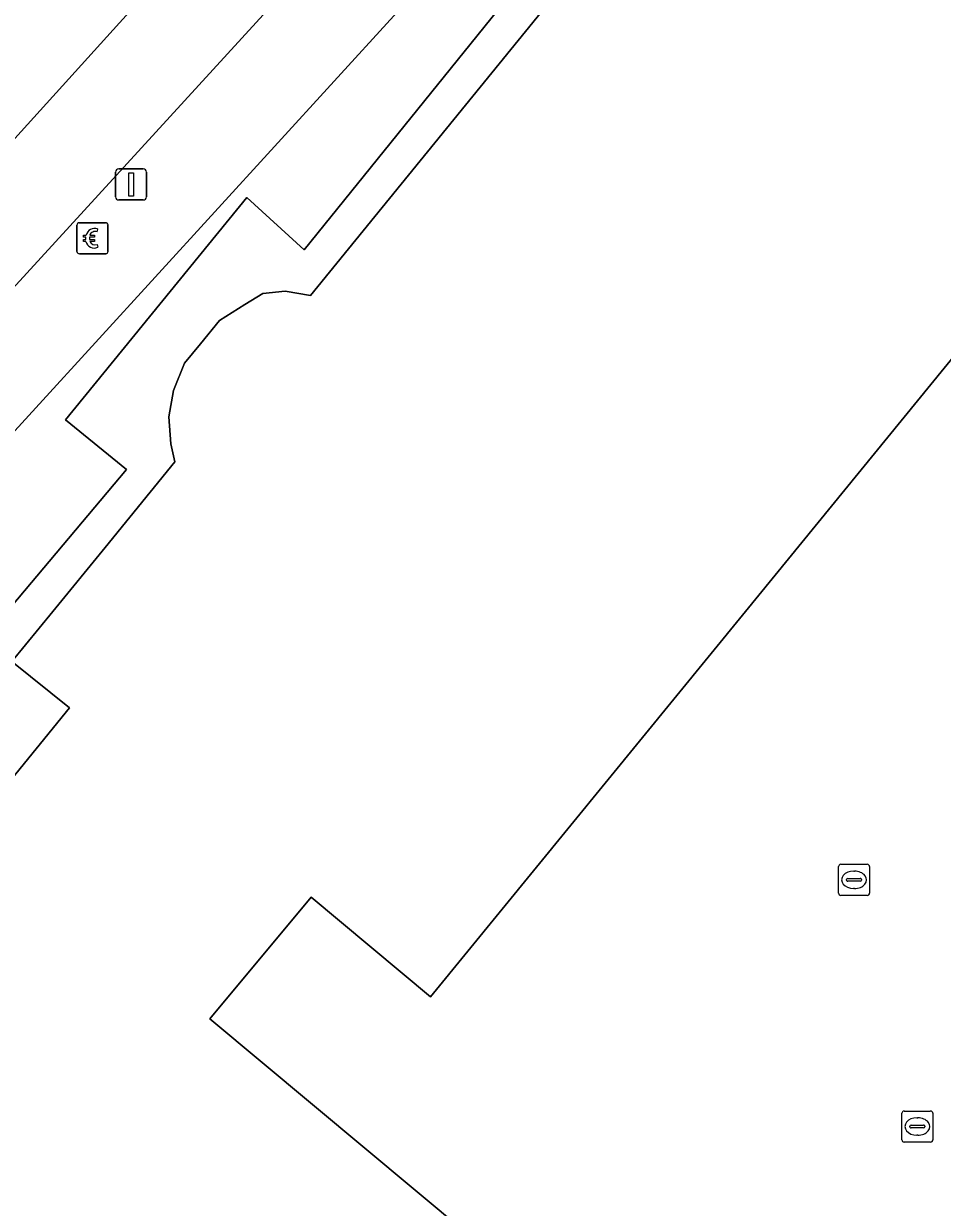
# Model space of a CAD drawing. Extents: x 161772 to 163126, y 383092 to 383917.
# Drawn here: x 161917.69 to 161947.28, y 383230.8 to 383268.94 of the extents above; entities that cross this region are included whole.
import ezdxf

# ---------------------------------------------------------------- set-up
doc = ezdxf.new("R2010")
doc.units = 0
for name, color, linetype in [('IMGEO_Betaalautomaat', 7, 'Continuous'), ('IMGEO_Erf', 7, 'Continuous'), ('IMGEO_Groenvoorziening', 7, 'Continuous'), ('IMGEO_Kolk', 7, 'Continuous'), ('IMGEO_Lichtmast', 7, 'Continuous'), ('IMGEO_Pand', 7, 'Continuous'), ('IMGEO_Parkeervlak_open', 7, 'Continuous'), ('IMGEO_Rijbaan_lokaal_gesloten', 7, 'Continuous'), ('IMGEO_Rioolput', 7, 'Continuous'), ('IMGEO_Voetpad_gesloten', 7, 'Continuous'), ('IMGEO_Voetpad_halfverhard', 7, 'Continuous'), ('IMGEO_Voetpad_open', 7, 'Continuous')]:
    doc.layers.add(name, color=color, linetype=linetype)

msp = doc.modelspace()

# ---------------------------------------------------------------- linework, layer by layer
at = {"layer": 'IMGEO_Betaalautomaat'}
for p, q in [((161919.405, 383261.6), (161919.405, 383262.441)), ((161919.405, 383262.441), (161919.405, 383261.6)), ((161919.48, 383262.524), (161920.321, 383262.524)), ((161920.321, 383262.524), (161919.48, 383262.524)), ((161920.067, 383262.329), (161920.05, 383262.229)), ((161920.404, 383262.45), (161920.404, 383261.609)), ((161920.404, 383261.609), (161920.404, 383262.45)), ((161919.688, 383261.988), (161919.688, 383262.056)), ((161919.809, 383262.056), (161919.809, 383261.988)), ((161920.054, 383261.823), (161920.076, 383261.736)), ((161920.33, 383261.525), (161919.489, 383261.525)), ((161919.489, 383261.525), (161920.33, 383261.525))]:
    msp.add_line(p, q, dxfattribs=at)
for points in [[(161919.688, 383262.056), (161919.619, 383262.056), (161919.619, 383262.125), (161919.698, 383262.125)], [(161919.693, 383261.919), (161919.619, 383261.919), (161919.619, 383261.988), (161919.688, 383261.988)], [(161919.82, 383262.125), (161919.967, 383262.125), (161919.967, 383262.056), (161919.809, 383262.056)], [(161919.809, 383261.988), (161919.967, 383261.988), (161919.967, 383261.919), (161919.823, 383261.919)]]:
    msp.add_lwpolyline(points, dxfattribs=at)
for centre, radius, start, end in [((161919.483, 383262.447), 0.0779, 92.4484, 184.2845), ((161919.483, 383262.447), 0.0779, 92.4484, 184.2845), ((161919.981, 383262.049), 0.293, 73.014, 165.0139), ((161920.327, 383262.447), 0.0779, 2.4484, 94.2845), ((161920.327, 383262.447), 0.0779, 2.4484, 94.2845), ((161919.987, 383262.062), 0.179, 69.3236, 159.5683), ((161919.483, 383261.603), 0.0779, 182.4484, 274.2845), ((161919.483, 383261.603), 0.0779, 182.4484, 274.2845), ((161919.954, 383261.974), 0.267, 191.8096, 297.0389), ((161919.987, 383261.989), 0.179, 202.7625, 291.8693), ((161920.327, 383261.603), 0.0779, 272.4484, 4.2845), ((161920.327, 383261.603), 0.0779, 272.4484, 4.2845)]:
    msp.add_arc(centre, radius, start, end, dxfattribs=at)
at = {"layer": 'IMGEO_Erf'}
msp.add_lwpolyline([(161949.688, 383260.705), (161940.947, 383250), (161930.798, 383237.578), (161926.951, 383240.796), (161923.685, 383236.871), (161945.217, 383218.898), (161944.945, 383218.578), (161946.743, 383217.077), (161947.136, 383218.744), (161958.77, 383209.074)], dxfattribs=at)
at = {"layer": 'IMGEO_Groenvoorziening'}
for points in [[(161920.997, 383254.575), (161919.034, 383256.173), (161924.881, 383263.332), (161926.722, 383261.652), (161947.115, 383286.904)], [(161944.99, 383286.04), (161914.219, 383252.347), (161915.758, 383251.09), (161917.095, 383249.921), (161920.997, 383254.575)]]:
    msp.add_lwpolyline(points, dxfattribs=at)
at = {"layer": 'IMGEO_Kolk'}
for p, q in [((161943.94, 383240.923), (161943.94, 383241.775)), ((161944.015, 383241.849), (161944.867, 383241.849)), ((161944.941, 383241.775), (161944.941, 383240.923)), ((161944.199, 383241.343), (161944.199, 383241.355)), ((161944.242, 383241.392), (161944.64, 383241.392)), ((161944.428, 383241.629), (161944.453, 383241.629)), ((161944.683, 383241.355), (161944.683, 383241.343)), ((161944.637, 383241.306), (161944.239, 383241.306)), ((161944.451, 383241.069), (161944.426, 383241.069)), ((161944.867, 383240.849), (161944.015, 383240.849))]:
    msp.add_line(p, q, dxfattribs=at)
for points in [[(161943.94, 383240.923), (161943.94, 383241.775)], [(161944.015, 383241.849), (161944.867, 383241.849)], [(161944.941, 383241.775), (161944.941, 383240.923)], [(161944.867, 383240.849), (161944.015, 383240.849)]]:
    msp.add_lwpolyline(points, dxfattribs=at)
for centre, radius, start, end in [((161944.017, 383241.773), 0.0765, 91.552, 178.448), ((161944.017, 383241.773), 0.0765, 91.552, 178.448), ((161944.865, 383241.773), 0.0765, 1.552, 88.448), ((161944.865, 383241.773), 0.0765, 1.552, 88.448), ((161944.239, 383241.352), 0.0403, 85.8775, 175.7526), ((161944.236, 383241.342), 0.0366, 178.938, 274.7102), ((161944.64, 383241.349), 0.043, 264.8664, 352.4533), ((161944.644, 383241.354), 0.0386, 1.7309, 96.639), ((161944.017, 383240.925), 0.0765, 181.552, 268.448), ((161944.017, 383240.925), 0.0765, 181.552, 268.448), ((161944.865, 383240.925), 0.0765, 271.552, 358.448), ((161944.865, 383240.925), 0.0765, 271.552, 358.448)]:
    msp.add_arc(centre, radius, start, end, dxfattribs=at)
for centre, major_axis, ratio, start_param, end_param in [((161944.427, 383241.349), (-0.387, 0.002), 0.722429, 4.712389, 7.853982), ((161944.452, 383241.349), (-0.39, 0.002), 0.717154, 1.570796, 4.712389)]:
    msp.add_ellipse(centre, major_axis=major_axis, ratio=ratio, start_param=start_param, end_param=end_param, dxfattribs=at)
at = {"layer": 'IMGEO_Lichtmast'}
for p, q in [((161920.751, 383264.257), (161921.541, 383264.257)), ((161921.541, 383264.257), (161920.751, 383264.257)), ((161920.651, 383263.357), (161920.651, 383264.157)), ((161920.651, 383264.157), (161920.651, 383263.357)), ((161921.641, 383264.157), (161921.641, 383263.357)), ((161921.641, 383263.357), (161921.641, 383264.157)), ((161921.541, 383263.257), (161920.751, 383263.257)), ((161920.751, 383263.257), (161921.541, 383263.257))]:
    msp.add_line(p, q, dxfattribs=at)
msp.add_lwpolyline([(161921.071, 383264.132), (161921.221, 383264.132), (161921.221, 383263.382), (161921.071, 383263.382), (161921.071, 383264.132)], dxfattribs=at)
for centre, start, end in [((161920.751, 383264.157), 90, 180), ((161920.751, 383264.157), 90, 180), ((161921.541, 383264.157), 0, 90), ((161921.541, 383264.157), 360, 90), ((161920.751, 383263.357), 180, 270), ((161920.751, 383263.357), 180, 270), ((161921.541, 383263.357), 270, 0), ((161921.541, 383263.357), 270, 0)]:
    msp.add_arc(centre, 0.1, start, end, dxfattribs=at)
at = {"layer": 'IMGEO_Pand'}
for points in [[(161948.692, 383286.922), (161926.928, 383260.179), (161926.113, 383260.316), (161925.396, 383260.247), (161924.808, 383259.886), (161923.996, 383259.376), (161923.38, 383258.622), (161922.87, 383257.998), (161922.513, 383257.114), (161922.368, 383256.269), (161922.433, 383255.394), (161922.56, 383254.822), (161920.31, 383252.058), (161918.629, 383250), (161917.31, 383248.385), (161919.167, 383246.891), (161915.934, 383242.925), (161915.115, 383243.559), (161905.311, 383231.535), (161939.716, 383203.459)], [(161958.77, 383209.074), (161947.136, 383218.744), (161946.743, 383217.077), (161944.945, 383218.578), (161945.217, 383218.898), (161923.685, 383236.871), (161926.951, 383240.796), (161930.798, 383237.578), (161940.947, 383250), (161949.688, 383260.705)]]:
    msp.add_lwpolyline(points, dxfattribs=at)
at = {"layer": 'IMGEO_Parkeervlak_open'}
msp.add_lwpolyline([(161892.025, 383237.199), (161936.941, 383286.844)], dxfattribs=at)
at = {"layer": 'IMGEO_Rijbaan_lokaal_gesloten'}
msp.add_lwpolyline([(161890.056, 383230.375), (161894.115, 383235.022), (161925.176, 383268.972), (161938.996, 383284.148), (161941.028, 383286.586), (161938.545, 383288.593), (161937.725, 383287.694), (161936.941, 383286.844), (161892.025, 383237.199)], dxfattribs=at)
at = {"layer": 'IMGEO_Rioolput'}
for p, q in [((161945.98, 383232.974), (161945.98, 383233.826)), ((161946.055, 383233.9), (161946.907, 383233.9)), ((161946.981, 383233.826), (161946.981, 383232.974)), ((161946.239, 383233.394), (161946.239, 383233.406)), ((161946.677, 383233.357), (161946.279, 383233.357)), ((161946.282, 383233.443), (161946.68, 383233.443)), ((161946.468, 383233.68), (161946.493, 383233.68)), ((161946.723, 383233.406), (161946.723, 383233.394)), ((161946.491, 383233.12), (161946.466, 383233.12)), ((161946.907, 383232.9), (161946.055, 383232.9))]:
    msp.add_line(p, q, dxfattribs=at)
for points in [[(161945.98, 383232.974), (161945.98, 383233.826)], [(161946.055, 383233.9), (161946.907, 383233.9)], [(161946.981, 383233.826), (161946.981, 383232.974)], [(161946.907, 383232.9), (161946.055, 383232.9)]]:
    msp.add_lwpolyline(points, dxfattribs=at)
for centre, radius, start, end in [((161946.057, 383233.824), 0.0765, 91.552, 178.448), ((161946.057, 383233.824), 0.0765, 91.552, 178.448), ((161946.905, 383233.824), 0.0765, 1.552, 88.448), ((161946.905, 383233.824), 0.0765, 1.552, 88.448), ((161946.279, 383233.403), 0.0403, 85.8775, 175.7526), ((161946.276, 383233.393), 0.0366, 178.938, 274.7102), ((161946.68, 383233.4), 0.043, 264.8664, 352.4533), ((161946.684, 383233.405), 0.0386, 1.7309, 96.639), ((161946.057, 383232.976), 0.0765, 181.552, 268.448), ((161946.057, 383232.976), 0.0765, 181.552, 268.448), ((161946.905, 383232.976), 0.0765, 271.552, 358.448), ((161946.905, 383232.976), 0.0765, 271.552, 358.448)]:
    msp.add_arc(centre, radius, start, end, dxfattribs=at)
for centre, major_axis, ratio, start_param, end_param in [((161946.467, 383233.4), (-0.387, 0.002), 0.722429, 4.712389, 7.853982), ((161946.492, 383233.4), (-0.39, 0.002), 0.717154, 1.570796, 4.712389)]:
    msp.add_ellipse(centre, major_axis=major_axis, ratio=ratio, start_param=start_param, end_param=end_param, dxfattribs=at)
at = {"layer": 'IMGEO_Voetpad_gesloten'}
msp.add_lwpolyline([(161939.716, 383203.459), (161905.311, 383231.535), (161915.115, 383243.559), (161915.934, 383242.925), (161919.167, 383246.891), (161917.31, 383248.385), (161916.403, 383249.095), (161910.41, 383241.737), (161909.135, 383240.172), (161910.381, 383239.184), (161908.644, 383236.992), (161907.368, 383238.003), (161906.204, 383236.574), (161901.812, 383231.182), (161913.633, 383221.52)], dxfattribs=at)
at = {"layer": 'IMGEO_Voetpad_halfverhard'}
msp.add_lwpolyline([(161948.692, 383286.922), (161947.115, 383286.904), (161926.722, 383261.652), (161924.881, 383263.332), (161919.034, 383256.173), (161920.997, 383254.575), (161917.095, 383249.921), (161916.403, 383249.095), (161917.31, 383248.385), (161918.629, 383250), (161920.31, 383252.058), (161922.56, 383254.822), (161922.433, 383255.394), (161922.368, 383256.269), (161922.513, 383257.114), (161922.87, 383257.998), (161923.38, 383258.622), (161923.996, 383259.376), (161924.808, 383259.886), (161925.396, 383260.247), (161926.113, 383260.316), (161926.928, 383260.179)], close=True, dxfattribs=at)
at = {"layer": 'IMGEO_Voetpad_open'}
for points in [[(161943.672, 383289.284), (161941.028, 383286.586), (161938.996, 383284.148), (161925.176, 383268.972), (161894.115, 383235.022), (161890.056, 383230.375)], [(161889.361, 383224.53), (161893.362, 383229.411), (161895.999, 383232.397), (161910.307, 383248.064), (161914.219, 383252.347), (161944.99, 383286.04)]]:
    msp.add_lwpolyline(points, dxfattribs=at)

doc.saveas('drawing.dxf')
